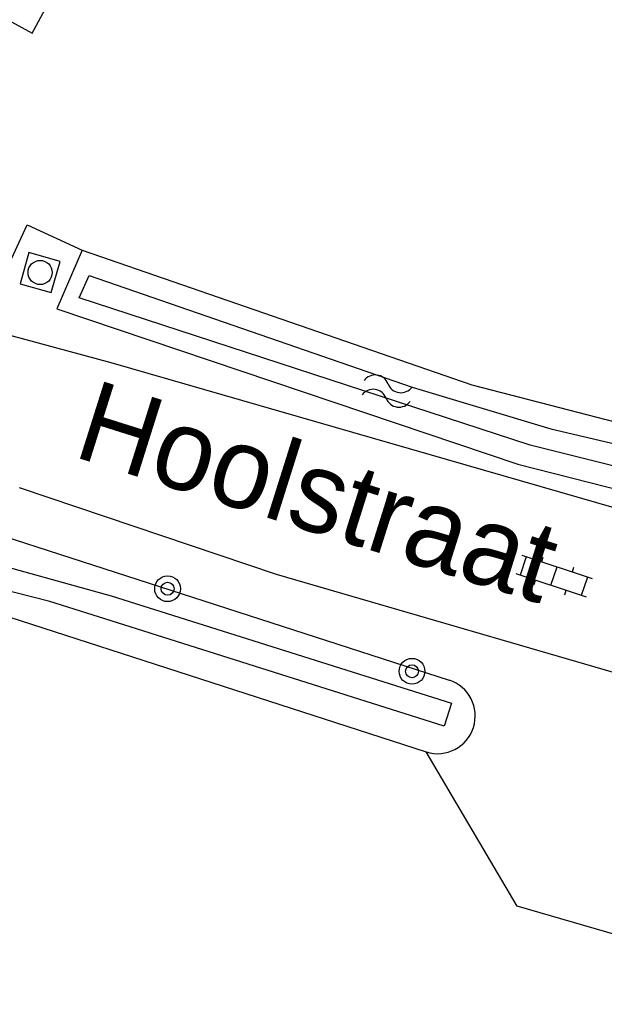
# Model space of a CAD drawing. Extents: x 136000 to 141000, y 400494 to 402006.
# Drawn here: x 137978.69 to 137996.8, y 400814.75 to 400845.59 of the extents above; entities that cross this region are included whole.
import ezdxf

# ---------------------------------------------------------------- set-up
doc = ezdxf.new("R2010")
doc.units = 0
for name, color, linetype in [('gg-afsc-erfafscheiding', 7, 'Continuous'), ('gg-anno-openbare ruimte label', 7, 'Continuous'), ('gg-bbg-hoofdgebouw', 7, 'Continuous'), ('gg-knt-verharding', 7, 'Continuous'), ('gg-kntw-bovenkant insteek waterloop', 7, 'Continuous'), ('gg-kntw-waterlijn', 7, 'Continuous'), ('gt-symb-boom', 7, 'Continuous'), ('gt-symb-klinker verharding', 7, 'Continuous'), ('gt-symb-rioolschacht', 7, 'Continuous'), ('gt-symb-watersymbool', 7, 'Continuous')]:
    doc.layers.add(name, color=color, linetype=linetype)

# ---------------------------------------------------------------- blocks, each defined once
blk = doc.blocks.new('gt0-WA')
at = {"layer": 'gt-symb-watersymbool'}
for centre, start, end in [((-0.323, 0.022), 28.0725, 151.9275), ((0.427, 0.422), 208.0725, 331.9275), ((-0.323, -0.428), 28.0725, 151.9275), ((0.427, -0.028), 208.0725, 331.9275)]:
    blk.add_arc(centre, 0.425, start, end, dxfattribs=at)
blk = doc.blocks.new('gt0-RS')
at = {"layer": 'gt-symb-rioolschacht'}
blk.add_lwpolyline([(-0.5, -0.5), (0.5, -0.5), (0.5, 0.5), (-0.5, 0.5)], close=True, dxfattribs=at)
blk.add_circle((0, 0), 0.375, dxfattribs=at)
blk = doc.blocks.new('gt0-BOOM')
at = {"layer": 'gt-symb-boom'}
for radius in [0.4, 0.2]:
    blk.add_circle((0, 0), radius, dxfattribs=at)
blk = doc.blocks.new('gt0-KL1')
at = {"layer": 'gt-symb-klinker verharding'}
for p, q in [((-0.5, 0.3), (-0.5, 0.45)), ((0.5, 0.3), (0.5, 0.45)), ((-1.15, 0.3), (1.15, 0.3)), ((-1, -0.3), (-1, 0.3)), ((0, -0.3), (0, 0.3)), ((1, -0.3), (1, 0.3)), ((-1.15, -0.3), (1.15, -0.3)), ((-0.5, -0.45), (-0.5, -0.3)), ((0.5, -0.45), (0.5, -0.3))]:
    blk.add_line(p, q, dxfattribs=at)

msp = doc.modelspace()

# ---------------------------------------------------------------- linework, layer by layer
at = {"layer": 'gg-afsc-erfafscheiding'}
for points in [[(137978.251, 400837.781), (137978.921, 400839.237), (137980.623, 400838.45)], [(137997.911, 400817.018), (137994.101, 400818.123), (137991.284, 400822.906)]]:
    msp.add_lwpolyline(points, dxfattribs=at)
at = {"layer": 'gg-bbg-hoofdgebouw'}
msp.add_line((137971.25, 400849.431), (137979.07, 400845.181), dxfattribs=at)
msp.add_lwpolyline([(137979.07, 400845.181), (137980.937, 400848.616), (137982.641, 400847.69), (137983.792, 400848.237), (137984.68, 400849.871), (137984.286, 400851.178), (137985.666, 400853.717), (137985.104, 400854.023), (137985.634, 400854.998), (137984.457, 400855.638), (137991.061, 400867.789)], dxfattribs=at)
at = {"layer": 'gg-knt-verharding'}
for points in [[(137977.49, 400836.059), (137981.51, 400834.97), (138000, 400829.647)], [(138000, 400824.526), (137986.64, 400828.406), (137978.683, 400831.088)]]:
    msp.add_lwpolyline(points, dxfattribs=at)
at = {"layer": 'gg-kntw-bovenkant insteek waterloop'}
for p, q in [((137978.199, 400829.592), (137991.992, 400825.132)), ((137977.031, 400827.515), (137991.284, 400822.906))]:
    msp.add_line(p, q, dxfattribs=at)
for points in [[(137980.623, 400838.45), (137979.84, 400836.633), (137994.126, 400831.828), (138004.142, 400829.27)], [(137980.623, 400838.45), (137992.692, 400834.282), (138004.639, 400831.197)]]:
    msp.add_lwpolyline(points, dxfattribs=at)
msp.add_arc((137991.633, 400824.021), 1.168, 252.6203, 72.0922, dxfattribs=at)
at = {"layer": 'gg-kntw-waterlijn'}
for points in [[(137980.836, 400837.674), (137990.843, 400834.213), (137995.143, 400832.916), (138003.901, 400830.86), (138003.725, 400830.11), (137994.501, 400832.417), (137980.53, 400836.978), (137980.836, 400837.674)], [(137965.515, 400811.172), (137965.476, 400819.829), (137965.855, 400822.307), (137966.831, 400824.273), (137968.788, 400826.685), (137971.096, 400828.411), (137974.443, 400829.218), (137977.348, 400828.9), (137981.523, 400827.743), (137992.062, 400824.416), (137991.838, 400823.708), (137981.712, 400826.904), (137979.618, 400827.565), (137976.898, 400828.262), (137974.163, 400828.419), (137971.53, 400827.745), (137969.378, 400826.292), (137967.443, 400823.778), (137966.561, 400821.897), (137966.295, 400819.256), (137966.309, 400812.151)]]:
    msp.add_lwpolyline(points, dxfattribs=at)

# ---------------------------------------------------------------- block references
at = {"layer": 'gt-symb-boom'}
for p in [(137983.269, 400827.963), (137990.843, 400825.406)]:
    msp.add_blockref('gt0-BOOM', p, dxfattribs=at)
at = {"layer": 'gt-symb-klinker verharding', "rotation": -18.416834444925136}
msp.add_blockref('gt0-KL1', (137995.244, 400828.36), dxfattribs=at)
at = {"layer": 'gt-symb-rioolschacht', "rotation": -15.71725244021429}
msp.add_blockref('gt0-RS', (137979.319, 400837.762), dxfattribs=at)
at = {"layer": 'gt-symb-watersymbool', "rotation": -7.64386979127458}
msp.add_blockref('gt0-WA', (137990.019, 400834.1), dxfattribs=at)

# ---------------------------------------------------------------- texts
at = {"layer": 'gg-anno-openbare ruimte label'}
msp.add_text('Hoolstraat', height=2.5, rotation=342.5, dxfattribs=at).set_placement((137980.293, 400832.077))

doc.saveas('drawing.dxf')
